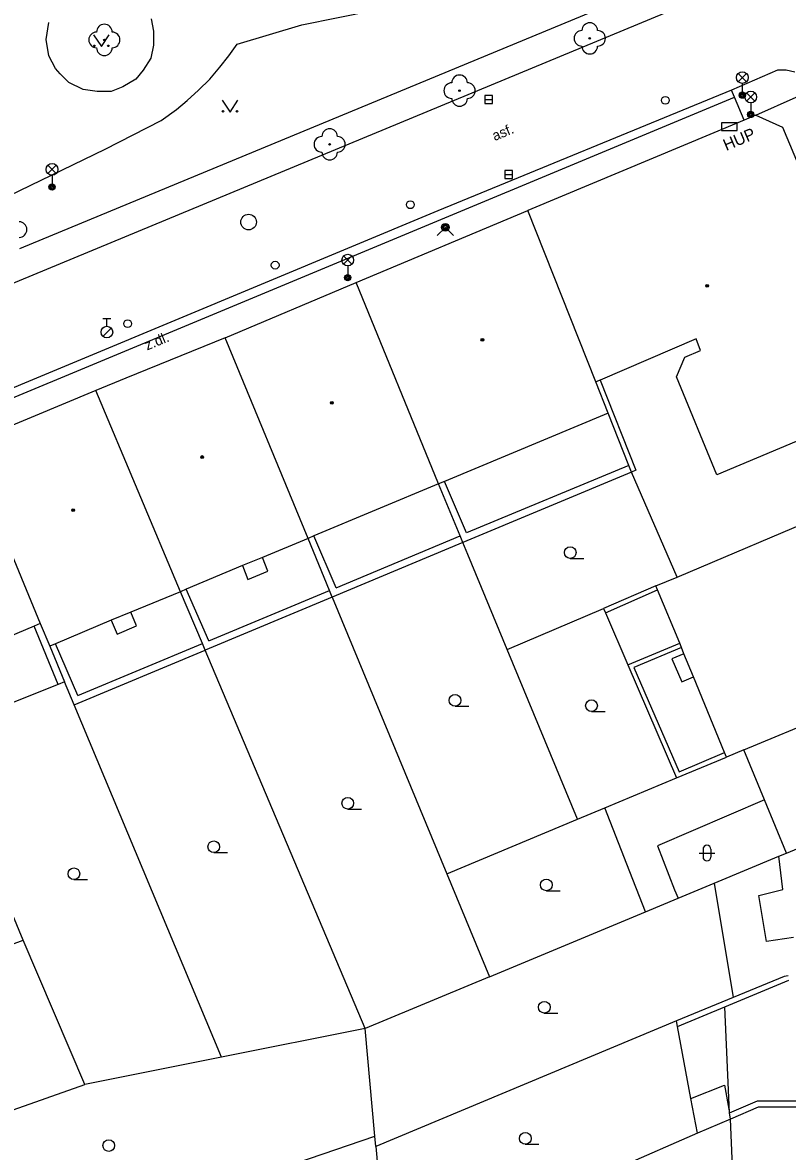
# Model space of a CAD drawing. Extents: x -596229 to -595156, y -1161237 to -1159376.
# Drawn here: x -595820.2 to -595771.2, y -1160822.2 to -1160749.9 of the extents above; entities that cross this region are included whole.
import ezdxf

# ---------------------------------------------------------------- set-up
doc = ezdxf.new("R2010")
doc.units = 0
for name, color, linetype in [('DOP - kresba z DSPS bez souradnic', 7, 'Continuous'), ('DOP - rozhrani ploch obecne', 7, 'Continuous'), ('Level 22', 7, 'Continuous'), ('Level 24', 7, 'Continuous'), ('Level 27', 7, 'Continuous'), ('Level 28', 7, 'Continuous'), ('Level 31', 7, 'Continuous'), ('Level 33', 7, 'Continuous'), ('Level 36', 7, 'Continuous'), ('Level 39', 7, 'Continuous'), ('Specificka linie pasportu komunikaci', 7, 'Continuous'), ('TM - budovy zdene_ betonove - VP', 7, 'Continuous'), ('TM - chodniky - VP', 7, 'Continuous'), ('TM - komunikace - VP', 7, 'Continuous'), ('TM - letecke snimky - pomocna linie', 7, 'Continuous'), ('TM - plot drateny_ kovovy - VP', 7, 'Continuous'), ('TM - podezdivka plotu - VP', 7, 'Continuous'), ('TM - popis objektu', 7, 'Continuous'), ('TM - popis povrchu', 7, 'Continuous'), ('TM - rozhrani mezi zpev. plochami mezi sebou - VP', 7, 'Continuous'), ('TM - rozhrani ploch obecne - VP', 7, 'Continuous')]:
    doc.layers.add(name, color=color, linetype=linetype)

msp = doc.modelspace()

# ---------------------------------------------------------------- linework, layer by layer
at = {"layer": 'DOP - kresba z DSPS bez souradnic'}
for points in [[(-595783.24, -1160772.79), (-595780.95, -1160778.57)], [(-595781.4, -1160778.27), (-595791.8, -1160782.58)], [(-595780.95, -1160778.57), (-595781.23, -1160778.69)], [(-595791.8, -1160782.58), (-595793.21, -1160779.28)], [(-595800.15, -1160786.1), (-595801.59, -1160782.78)], [(-595800.15, -1160786.1), (-595792.2, -1160782.78)], [(-595804.52, -1160785.03), (-595804.88, -1160784.15)], [(-595806.16, -1160784.68), (-595805.8, -1160785.56)], [(-595805.8, -1160785.56), (-595804.52, -1160785.03)], [(-595808.3, -1160789.5), (-595809.75, -1160786.19)], [(-595808.3, -1160789.5), (-595800.57, -1160786.27)], [(-595812.95, -1160788.54), (-595813.31, -1160787.67)], [(-595817.95, -1160792.29), (-595819.5, -1160788.55)], [(-595814.56, -1160788.18), (-595814.19, -1160789.06)], [(-595814.19, -1160789.06), (-595812.95, -1160788.54)], [(-595816.69, -1160793), (-595818.13, -1160789.68)], [(-595816.69, -1160793), (-595808.71, -1160789.67)], [(-595781.47, -1160791.04), (-595778.15, -1160789.65)], [(-595778.04, -1160789.93), (-595781.08, -1160791.2)], [(-595777.88, -1160790.32), (-595778.66, -1160790.64)], [(-595778.66, -1160790.64), (-595778.02, -1160792.12)], [(-595781.08, -1160791.2), (-595778.19, -1160797.88)], [(-595778.02, -1160792.12), (-595777.26, -1160791.81)], [(-595778.19, -1160797.88), (-595775.27, -1160796.66)], [(-595772.71, -1160799.69), (-595779.57, -1160802.62)], [(-595779.57, -1160802.62), (-595778.48, -1160805.45)], [(-595778.48, -1160805.45), (-595778.24, -1160805.99)], [(-595775.26, -1160812.94), (-595771.16, -1160811.23)], [(-595778.29, -1160814.21), (-595775.26, -1160812.94)], [(-595777.43, -1160818.82), (-595775.29, -1160817.97)], [(-595775.29, -1160817.97), (-595774.97, -1160819.73)], [(-595774.97, -1160819.73), (-595773.16, -1160818.96)], [(-595773.16, -1160818.96), (-595770.13, -1160818.96)], [(-595774.9, -1160820.14), (-595774.97, -1160819.73)]]:
    msp.add_lwpolyline(points, dxfattribs=at)
at = {"layer": 'DOP - rozhrani ploch obecne'}
for points in [[(-595781.4, -1160778.27), (-595782.73, -1160774.91)], [(-595781.23, -1160778.69), (-595781.4, -1160778.27)], [(-595781.23, -1160778.69), (-595792.03, -1160783.2)], [(-595778.32, -1160785.41), (-595781.23, -1160778.69)], [(-595792.2, -1160782.78), (-595793.59, -1160779.44)], [(-595800.57, -1160786.27), (-595801.95, -1160782.93)], [(-595792.03, -1160783.2), (-595792.2, -1160782.78)], [(-595792.03, -1160783.2), (-595800.4, -1160786.69)], [(-595791.72, -1160783.96), (-595792.03, -1160783.2)], [(-595789.19, -1160790.06), (-595791.72, -1160783.96)], [(-595808.71, -1160789.67), (-595810.12, -1160786.35)], [(-595800.4, -1160786.69), (-595800.57, -1160786.27)], [(-595800.4, -1160786.69), (-595808.54, -1160790.09)], [(-595800.4, -1160786.69), (-595793.06, -1160804.42)], [(-595789.19, -1160790.06), (-595783.02, -1160787.43)], [(-595782.9, -1160787.71), (-595781.47, -1160791.04)], [(-595818.5, -1160789.83), (-595817.55, -1160792.12)], [(-595816.93, -1160793.59), (-595808.54, -1160790.09)], [(-595808.54, -1160790.09), (-595808.71, -1160789.67)], [(-595798.3, -1160814.34), (-595808.54, -1160790.09)], [(-595784.69, -1160800.92), (-595789.19, -1160790.06)], [(-595781.47, -1160791.04), (-595778.35, -1160798.27)], [(-595817.95, -1160792.29), (-595821.01, -1160793.5)], [(-595817.55, -1160792.12), (-595817.95, -1160792.29)], [(-595816.93, -1160793.59), (-595817.55, -1160792.12)], [(-595807.5, -1160816.17), (-595816.93, -1160793.59)], [(-595778.35, -1160798.27), (-595775.16, -1160796.94)], [(-595782.94, -1160800.19), (-595778.35, -1160798.27)], [(-595784.69, -1160800.92), (-595782.94, -1160800.19)], [(-595781.53, -1160803.81), (-595782.94, -1160800.19)], [(-595793.06, -1160804.42), (-595784.69, -1160800.92)], [(-595780.33, -1160806.86), (-595781.53, -1160803.81)], [(-595775.95, -1160805.03), (-595771.8, -1160803.3)], [(-595793.06, -1160804.42), (-595790.33, -1160811.02)], [(-595820.19, -1160808.67), (-595821.7, -1160805.11)], [(-595778.24, -1160805.99), (-595775.95, -1160805.03)], [(-595775.95, -1160805.03), (-595774.73, -1160812.34)], [(-595780.33, -1160806.86), (-595778.24, -1160805.99)], [(-595790.33, -1160811.02), (-595780.33, -1160806.86)], [(-595820.94, -1160808.95), (-595820.19, -1160808.67)], [(-595816.26, -1160817.92), (-595820.19, -1160808.67)], [(-595790.33, -1160811.02), (-595798.3, -1160814.34)], [(-595771.45, -1160810.99), (-595774.73, -1160812.34)], [(-595774.73, -1160812.34), (-595778.36, -1160813.83)], [(-595778.36, -1160813.83), (-595797.61, -1160821.89)], [(-595778.29, -1160814.21), (-595778.36, -1160813.83)], [(-595798.3, -1160814.34), (-595807.5, -1160816.17)], [(-595797.67, -1160821.23), (-595798.3, -1160814.34)], [(-595777.43, -1160818.82), (-595778.29, -1160814.21)], [(-595807.5, -1160816.17), (-595816.26, -1160817.92)], [(-595826.17, -1160821.43), (-595816.26, -1160817.92)], [(-595777.01, -1160821.04), (-595777.43, -1160818.82)], [(-595773.12, -1160819.37), (-595774.9, -1160820.14)], [(-595770.57, -1160819.37), (-595773.12, -1160819.37)], [(-595774.9, -1160820.14), (-595777.01, -1160821.04)], [(-595825.24, -1160830.65), (-595797.67, -1160821.23)], [(-595797.61, -1160821.89), (-595797.67, -1160821.23)], [(-595777.01, -1160821.04), (-595796.9, -1160829.74)], [(-595797.61, -1160821.89), (-595796.9, -1160829.74)]]:
    msp.add_lwpolyline(points, dxfattribs=at)
at = {"layer": 'Level 22'}
for centre in [(-595815, -1160751), (-595783.91, -1160750.9), (-595792.25, -1160754.25), (-595800.57, -1160757.69)]:
    msp.add_circle(centre, 0.05, dxfattribs=at)
for centre, start, end in [((-595815, -1160750.5), 0, 180), ((-595784.41, -1160750.9), 90, 270), ((-595783.91, -1160750.4), 0, 180), ((-595783.41, -1160750.9), 270, 90), ((-595815.5, -1160751), 90, 270), ((-595814.5, -1160751), 270, 90), ((-595815, -1160751.5), 180, 0), ((-595783.91, -1160751.4), 180, 0), ((-595792.25, -1160753.75), 0, 180), ((-595792.75, -1160754.25), 90, 270), ((-595791.75, -1160754.25), 270, 90), ((-595792.25, -1160754.75), 180, 0), ((-595800.57, -1160757.19), 0, 180), ((-595801.07, -1160757.69), 90, 270), ((-595800.07, -1160757.69), 270, 90), ((-595800.57, -1160758.19), 180, 0), ((-595820.46, -1160763.15), 270, 90)]:
    msp.add_arc(centre, 0.5, start, end, dxfattribs=at)
at = {"layer": 'Level 24'}
msp.add_lwpolyline([(-595775.478, -1160756.809), (-595774.478, -1160756.809), (-595774.478, -1160756.309), (-595775.478, -1160756.309)], close=True, dxfattribs=at)
at = {"layer": 'Level 27'}
for p, q in [((-595790.64, -1160754.82), (-595790.14, -1160754.82)), ((-595789.35, -1160759.62), (-595788.85, -1160759.62))]:
    msp.add_line(p, q, dxfattribs=at)
for points in [[(-595790.64, -1160755.07), (-595790.14, -1160755.07), (-595790.14, -1160754.57), (-595790.64, -1160754.57)], [(-595789.35, -1160759.87), (-595788.85, -1160759.87), (-595788.85, -1160759.37), (-595789.35, -1160759.37)]]:
    msp.add_lwpolyline(points, close=True, dxfattribs=at)
msp.add_circle((-595805.76, -1160762.67), 0.5, dxfattribs=at)
at = {"layer": 'Level 28'}
for p, q in [((-595815.09, -1160768.845), (-595814.59, -1160768.845)), ((-595814.84, -1160769.345), (-595814.84, -1160768.845)), ((-595815.098, -1160769.992), (-595814.568, -1160769.462))]:
    msp.add_line(p, q, dxfattribs=at)
for centre, radius in [((-595779.07, -1160754.87), 0.25), ((-595795.4, -1160761.56), 0.25), ((-595804.06, -1160765.43), 0.25), ((-595813.51, -1160769.18), 0.25), ((-595814.84, -1160769.72), 0.375)]:
    msp.add_circle(centre, radius, dxfattribs=at)
at = {"layer": 'Level 31'}
msp.add_lwpolyline([(-595793.69, -1160763.54), (-595793.16, -1160763.01), (-595792.63, -1160763.54)], dxfattribs=at)
for radius in [0.25, 0.18, 0.11]:
    msp.add_circle((-595793.16, -1160763.01), radius, dxfattribs=at)
at = {"layer": 'Level 33'}
for p, q in [((-595774.405, -1160753.68), (-595773.875, -1160753.15)), ((-595774.405, -1160753.15), (-595773.875, -1160753.68)), ((-595774.14, -1160753.79), (-595774.14, -1160754.54)), ((-595773.865, -1160754.92), (-595773.335, -1160754.39)), ((-595773.865, -1160754.39), (-595773.335, -1160754.92)), ((-595773.6, -1160755.03), (-595773.6, -1160755.78)), ((-595818.615, -1160759.56), (-595818.085, -1160759.03)), ((-595818.615, -1160759.03), (-595818.085, -1160759.56)), ((-595818.35, -1160759.67), (-595818.35, -1160760.42)), ((-595799.675, -1160765.37), (-595799.145, -1160764.84)), ((-595799.675, -1160764.84), (-595799.145, -1160765.37)), ((-595799.41, -1160765.48), (-595799.41, -1160766.23))]:
    msp.add_line(p, q, dxfattribs=at)
for centre, radius in [((-595774.14, -1160753.415), 0.375), ((-595774.14, -1160754.54), 0.2), ((-595774.14, -1160754.54), 0.145), ((-595774.14, -1160754.54), 0.0876), ((-595773.6, -1160754.655), 0.375), ((-595773.6, -1160755.78), 0.2), ((-595773.6, -1160755.78), 0.145), ((-595773.6, -1160755.78), 0.0876), ((-595818.35, -1160759.295), 0.375), ((-595818.35, -1160760.42), 0.2), ((-595818.35, -1160760.42), 0.145), ((-595818.35, -1160760.42), 0.0876), ((-595799.41, -1160765.105), 0.375), ((-595799.41, -1160766.23), 0.2), ((-595799.41, -1160766.23), 0.145), ((-595799.41, -1160766.23), 0.0876)]:
    msp.add_circle(centre, radius, dxfattribs=at)
at = {"layer": 'Level 36'}
for p, q in [((-595785.16, -1160784.215), (-595784.285, -1160784.215)), ((-595792.54, -1160793.685), (-595791.665, -1160793.685)), ((-595783.8, -1160794.025), (-595782.925, -1160794.025)), ((-595799.41, -1160800.275), (-595798.535, -1160800.275)), ((-595807.99, -1160803.065), (-595807.115, -1160803.065)), ((-595776.906, -1160803.096), (-595775.906, -1160803.096)), ((-595776.656, -1160802.846), (-595776.656, -1160803.346)), ((-595776.156, -1160802.846), (-595776.156, -1160803.346)), ((-595816.95, -1160804.795), (-595816.075, -1160804.795)), ((-595786.69, -1160805.505), (-595785.815, -1160805.505)), ((-595786.82, -1160813.345), (-595785.945, -1160813.345)), ((-595788.04, -1160821.745), (-595787.165, -1160821.745))]:
    msp.add_line(p, q, dxfattribs=at)
for points in [[(-595815.69, -1160750.68), (-595815.19, -1160751.43), (-595814.69, -1160750.68)], [(-595807.45, -1160754.87), (-595806.95, -1160755.62), (-595806.45, -1160754.87)]]:
    msp.add_lwpolyline(points, dxfattribs=at)
for centre, radius in [((-595815.64, -1160751.38), 0.05), ((-595814.741, -1160751.38), 0.05), ((-595807.4, -1160755.57), 0.05), ((-595806.501, -1160755.57), 0.05), ((-595785.16, -1160783.84), 0.375), ((-595792.54, -1160793.31), 0.375), ((-595783.8, -1160793.65), 0.375), ((-595799.41, -1160799.9), 0.375), ((-595807.99, -1160802.69), 0.375), ((-595816.95, -1160804.42), 0.375), ((-595786.69, -1160805.13), 0.375), ((-595786.82, -1160812.97), 0.375), ((-595788.04, -1160821.37), 0.375), ((-595814.72, -1160821.83), 0.375)]:
    msp.add_circle(centre, radius, dxfattribs=at)
for centre, start, end in [((-595776.406, -1160802.846), 0, 180), ((-595776.406, -1160803.346), 180, 0)]:
    msp.add_arc(centre, 0.25, start, end, dxfattribs=at)
at = {"layer": 'Level 39'}
for centre, radius in [((-595776.39, -1160766.75), 0.09), ((-595776.39, -1160766.75), 0.0398), ((-595790.79, -1160770.21), 0.09), ((-595790.79, -1160770.21), 0.0398), ((-595800.43, -1160774.25), 0.09), ((-595800.43, -1160774.25), 0.0398), ((-595808.73, -1160777.72), 0.09), ((-595808.73, -1160777.72), 0.0398), ((-595817, -1160781.13), 0.09), ((-595817, -1160781.13), 0.0398)]:
    msp.add_circle(centre, radius, dxfattribs=at)
at = {"layer": 'Specificka linie pasportu komunikaci'}
msp.add_lwpolyline([(-595833.25, -1160778.45), (-595833.03, -1160778.98), (-595774.64, -1160754.67)], dxfattribs=at)
at = {"layer": 'TM - budovy zdene_ betonove - VP'}
for points in [[(-595774.01, -1160756.14), (-595787.87, -1160761.92)], [(-595773.27, -1160755.83), (-595774.01, -1160756.14)], [(-595773.27, -1160755.83), (-595771.56, -1160756.6)], [(-595771.56, -1160756.6), (-595764.25, -1160774.03)], [(-595798.87, -1160766.55), (-595787.87, -1160761.92)], [(-595783.52, -1160772.91), (-595787.87, -1160761.92)], [(-595807.27, -1160770.08), (-595798.87, -1160766.55)], [(-595793.59, -1160779.44), (-595798.87, -1160766.55)], [(-595807.27, -1160770.08), (-595813.62, -1160772.66)], [(-595801.95, -1160782.93), (-595807.27, -1160770.08)], [(-595777.09, -1160770.16), (-595783.24, -1160772.79)], [(-595776.81, -1160770.89), (-595777.09, -1160770.16)], [(-595778.35, -1160772.58), (-595777.83, -1160771.33)], [(-595777.83, -1160771.33), (-595776.81, -1160770.89)], [(-595813.62, -1160772.66), (-595815.55, -1160773.47)], [(-595783.24, -1160772.79), (-595783.52, -1160772.91)], [(-595775.77, -1160778.87), (-595778.35, -1160772.58)], [(-595815.55, -1160773.47), (-595823.85, -1160776.91)], [(-595810.12, -1160786.35), (-595815.55, -1160773.47)], [(-595782.73, -1160774.91), (-595783.52, -1160772.91)], [(-595764.49, -1160774.13), (-595771.75, -1160777.18)], [(-595782.73, -1160774.91), (-595793.21, -1160779.28)], [(-595823.85, -1160776.91), (-595819.11, -1160788.38)], [(-595771.75, -1160777.18), (-595775.77, -1160778.87)], [(-595793.21, -1160779.28), (-595793.59, -1160779.44)], [(-595793.59, -1160779.44), (-595801.59, -1160782.78)], [(-595801.95, -1160782.93), (-595804.88, -1160784.15)], [(-595801.59, -1160782.78), (-595801.95, -1160782.93)], [(-595804.88, -1160784.15), (-595806.16, -1160784.68)], [(-595806.16, -1160784.68), (-595809.75, -1160786.19)], [(-595810.12, -1160786.35), (-595813.31, -1160787.67)], [(-595809.75, -1160786.19), (-595810.12, -1160786.35)], [(-595813.31, -1160787.67), (-595814.56, -1160788.18)], [(-595819.5, -1160788.55), (-595821.17, -1160789.26)], [(-595819.11, -1160788.38), (-595819.5, -1160788.55)], [(-595819.11, -1160788.38), (-595818.5, -1160789.83)], [(-595814.56, -1160788.18), (-595818.13, -1160789.68)], [(-595818.13, -1160789.68), (-595818.5, -1160789.83)], [(-595778.04, -1160789.93), (-595778.15, -1160789.65)], [(-595777.88, -1160790.32), (-595778.04, -1160789.93)], [(-595777.26, -1160791.81), (-595777.88, -1160790.32)], [(-595775.27, -1160796.66), (-595777.26, -1160791.81)], [(-595774.05, -1160796.48), (-595763.75, -1160792.21)], [(-595775.16, -1160796.94), (-595775.27, -1160796.66)], [(-595774.05, -1160796.48), (-595775.16, -1160796.94)], [(-595772.71, -1160799.69), (-595774.05, -1160796.48)], [(-595771.3, -1160803.09), (-595761.37, -1160798.96)], [(-595771.3, -1160803.09), (-595772.71, -1160799.69)], [(-595771.8, -1160803.3), (-595771.3, -1160803.09)], [(-595771.54, -1160805.42), (-595771.8, -1160803.3)], [(-595773.09, -1160805.8), (-595771.54, -1160805.42)], [(-595772.6, -1160808.76), (-595773.09, -1160805.8)], [(-595770.85, -1160808.5), (-595772.6, -1160808.76)]]:
    msp.add_lwpolyline(points, dxfattribs=at)
at = {"layer": 'TM - chodniky - VP'}
for points in [[(-595783.03, -1160748.9), (-595820.44, -1160764.39)], [(-595812, -1160749.64), (-595811.86, -1160750.43), (-595811.86, -1160751.33), (-595812.03, -1160752.18), (-595812.51, -1160752.94), (-595812.99, -1160753.52), (-595813.82, -1160754), (-595814.57, -1160754.31), (-595815.46, -1160754.31), (-595816.36, -1160754.17), (-595817.28, -1160753.73), (-595817.83, -1160753.18), (-595818.12, -1160752.83)], [(-595806.5, -1160751.28), (-595802.36, -1160750.03), (-595797.7, -1160749.1)], [(-595818.12, -1160752.83), (-595818.55, -1160752.01), (-595818.72, -1160750.98), (-595818.55, -1160749.88)], [(-595811.36, -1160756.16), (-595810.39, -1160755.45), (-595809.69, -1160754.88), (-595808.98, -1160754.21), (-595808.25, -1160753.51), (-595807.61, -1160752.75), (-595807.03, -1160752.03), (-595806.5, -1160751.28)], [(-595773.27, -1160755.83), (-595770.69, -1160754.66)], [(-595821.8, -1160761.31), (-595814.94, -1160758), (-595811.36, -1160756.16)]]:
    msp.add_lwpolyline(points, dxfattribs=at)
at = {"layer": 'TM - komunikace - VP'}
for points in [[(-595775.85, -1160747.92), (-595855.7, -1160781.05)], [(-595771.89, -1160752.93), (-595774.84, -1160754.21)], [(-595771.33, -1160752.93), (-595771.89, -1160752.93)], [(-595770.78, -1160753.07), (-595771.33, -1160752.93)], [(-595774.84, -1160754.21), (-595793.64, -1160761.96)], [(-595793.64, -1160761.96), (-595816.27, -1160771.39)], [(-595816.27, -1160771.39), (-595833.25, -1160778.45)]]:
    msp.add_lwpolyline(points, dxfattribs=at)
at = {"layer": 'TM - letecke snimky - pomocna linie'}
for points in [[(-595778.32, -1160785.41), (-595768.55, -1160781.27)], [(-595779.68, -1160785.98), (-595778.32, -1160785.41)], [(-595779.58, -1160786.22), (-595779.68, -1160785.98)], [(-595778.15, -1160789.65), (-595779.58, -1160786.22)], [(-595774.97, -1160819.73), (-595775.26, -1160812.94)], [(-595774.54, -1160828.72), (-595774.9, -1160820.14)]]:
    msp.add_lwpolyline(points, dxfattribs=at)
at = {"layer": 'TM - plot drateny_ kovovy - VP'}
msp.add_lwpolyline([(-595779.68, -1160785.98), (-595783.02, -1160787.43)], dxfattribs=at)
at = {"layer": 'TM - podezdivka plotu - VP'}
msp.add_lwpolyline([(-595782.9, -1160787.71), (-595779.58, -1160786.22)], dxfattribs=at)
at = {"layer": 'TM - rozhrani mezi zpev. plochami mezi sebou - VP'}
for points in [[(-595774.64, -1160754.67), (-595774.84, -1160754.21)], [(-595774.01, -1160756.14), (-595774.64, -1160754.67)]]:
    msp.add_lwpolyline(points, dxfattribs=at)
at = {"layer": 'TM - rozhrani ploch obecne - VP'}
for points in [[(-595783.02, -1160787.43), (-595782.9, -1160787.71)], [(-595771.2, -1160810.96), (-595771.45, -1160810.99)]]:
    msp.add_lwpolyline(points, dxfattribs=at)

# ---------------------------------------------------------------- texts
at = {"layer": 'TM - popis objektu'}
msp.add_text('HUP', height=0.75, rotation=22.95732, dxfattribs=at).set_placement((-595775.17, -1160758.12))
at = {"layer": 'TM - popis povrchu'}
for s, rotation, p in [('asf.', 22.40312, (-595790, -1160757.48)), ('z.dl.', 22.59332, (-595812.26, -1160770.9))]:
    msp.add_text(s, height=0.65, rotation=rotation, dxfattribs=at).set_placement(p)

doc.saveas('drawing.dxf')
